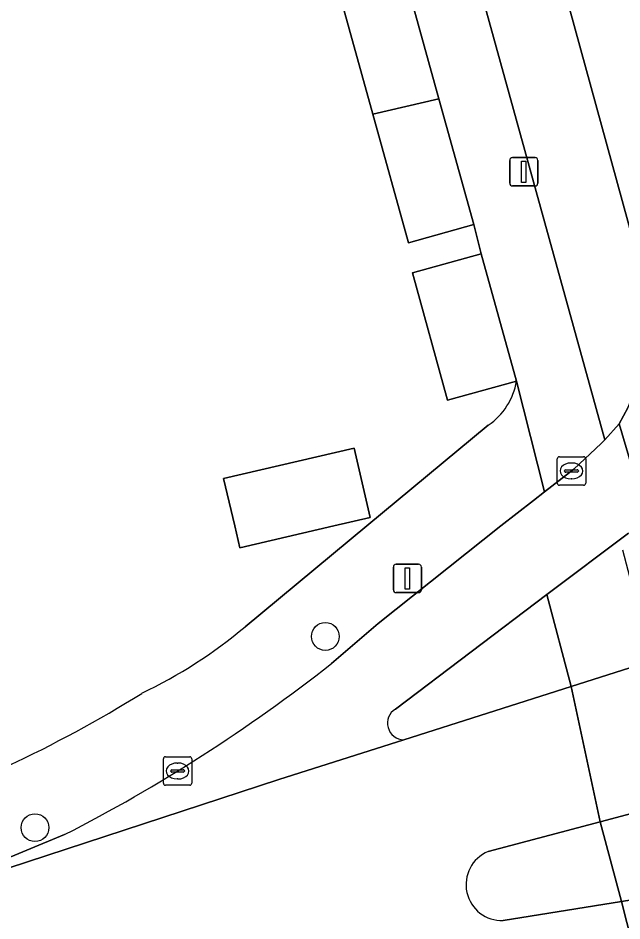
# Model space of a CAD drawing. Extents: x 158031 to 159244, y 380104 to 381214.
# Drawn here: x 159013.67 to 159034.93, y 380986.11 to 381017.86 of the extents above; entities that cross this region are included whole.
import ezdxf

# ---------------------------------------------------------------- set-up
doc = ezdxf.new("R2010")
doc.units = 0
for name, color, linetype in [('IMGEO_Berm_groen', 7, 'Continuous'), ('IMGEO_Boom', 7, 'Continuous'), ('IMGEO_Erf', 7, 'Continuous'), ('IMGEO_Fietspad_gesloten', 7, 'Continuous'), ('IMGEO_Kolk', 7, 'Continuous'), ('IMGEO_Lichtmast', 7, 'Continuous'), ('IMGEO_Pand', 7, 'Continuous'), ('IMGEO_Rijbaan_lokaal_gesloten', 7, 'Continuous'), ('IMGEO_Verkeerseiland_gesloten', 7, 'Continuous'), ('IMGEO_Voetpad_gesloten', 7, 'Continuous'), ('IMGEO_Voetpad_open', 7, 'Continuous')]:
    doc.layers.add(name, color=color, linetype=linetype)

msp = doc.modelspace()

# ---------------------------------------------------------------- linework, layer by layer
at = {"layer": 'IMGEO_Berm_groen'}
msp.add_lwpolyline([(159023.119, 381054.153), (159018.513, 381070.189), (159015.446, 381081.401), (159014.301, 381085.657), (159011.735, 381084.637), (159013.102, 381079.681), (159021.505, 381049.379), (159034.321, 381003.032), (159034.829, 381003.59), (159035.131, 381004.155), (159035.382, 381004.745), (159035.579, 381005.355), (159035.721, 381005.98), (159035.806, 381006.615), (159035.834, 381007.255), (159035.805, 381007.895), (159035.719, 381008.531), (159035.693, 381008.668), (159030.463, 381027.734), (159026.239, 381042.726)], close=True, dxfattribs=at)
at = {"layer": 'IMGEO_Boom'}
for centre in [(159024.488, 380996.115), (159014.269, 380989.392)]:
    msp.add_circle(centre, 0.489, dxfattribs=at)
at = {"layer": 'IMGEO_Erf'}
for points in [[(159031.217, 381005.096), (159028.792, 381004.423), (159027.551, 381008.9), (159029.976, 381009.573), (159029.708, 381010.598), (159027.416, 381009.962), (159026.164, 381014.475), (159024.94, 381018.89), (159027.233, 381019.525), (159026.704, 381021.613), (159024.331, 381020.955), (159023.089, 381025.434), (159016.096, 381023.595), (159015.31, 381026.77)], [(159021.667, 380996.458), (159025.943, 381000), (159030.223, 381003.545)]]:
    msp.add_lwpolyline(points, dxfattribs=at)
msp.add_lwpolyline([(159025.499, 381002.739), (159026.066, 381000.299), (159024.781, 381000), (159021.476, 380999.231), (159021.297, 381000), (159020.909, 381001.673)], close=True, dxfattribs=at)
for centre, radius, start, end in [((159028.897, 381005.489), 2.353, 304.298, 350.3923), ((159010.593, 381009.68), 17.247, 295.5232, 309.9489), ((158994.876, 381031.222), 43.735, 287.9056, 301.9573)]:
    msp.add_arc(centre, radius, start, end, dxfattribs=at)
at = {"layer": 'IMGEO_Fietspad_gesloten'}
for points in [[(159030.463, 381027.734), (159035.693, 381008.668)], [(159035.131, 381004.155), (159034.829, 381003.59), (159035.997, 380999.634)], [(159035.997, 380999.634), (159034.829, 381003.59), (159034.321, 381003.032), (159034.19, 381002.896), (159033.23, 381002.003), (159032.195, 381001.198), (159031.812, 381000.898), (159030.666, 381000), (159026.347, 380996.575), (159024.699, 380995.163)], [(159032.281, 380997.595), (159035.153, 380999.747)], [(159026.951, 380993.562), (159032.281, 380997.595)], [(159015.309, 380989.15), (159009.23, 380986.636), (159022.848, 380991.082), (159027.247, 380992.482)]]:
    msp.add_lwpolyline(points, dxfattribs=at)
for centre, radius, start, end in [((158989.422, 381039.914), 56.984, 297.0193, 308.2486), ((159027.259, 380993.066), 0.584, 121.8402, 268.8137)]:
    msp.add_arc(centre, radius, start, end, dxfattribs=at)
at = {"layer": 'IMGEO_Kolk'}
for p, q in [((159032.648, 381001.509), (159032.648, 381002.361)), ((159032.723, 381002.435), (159033.575, 381002.435)), ((159033.649, 381002.361), (159033.649, 381001.509)), ((159032.907, 381001.929), (159032.907, 381001.941)), ((159032.95, 381001.978), (159033.348, 381001.978)), ((159033.136, 381002.215), (159033.161, 381002.215)), ((159033.391, 381001.941), (159033.391, 381001.929)), ((159033.345, 381001.892), (159032.947, 381001.892)), ((159033.159, 381001.655), (159033.134, 381001.655)), ((159033.575, 381001.435), (159032.723, 381001.435)), ((159018.787, 380990.959), (159018.787, 380991.811)), ((159018.862, 380991.885), (159019.714, 380991.885)), ((159019.788, 380991.811), (159019.788, 380990.959)), ((159019.275, 380991.665), (159019.3, 380991.665)), ((159019.046, 380991.379), (159019.046, 380991.391)), ((159019.484, 380991.342), (159019.086, 380991.342)), ((159019.089, 380991.428), (159019.487, 380991.428)), ((159019.53, 380991.391), (159019.53, 380991.379)), ((159019.714, 380990.885), (159018.862, 380990.885)), ((159019.298, 380991.105), (159019.273, 380991.105))]:
    msp.add_line(p, q, dxfattribs=at)
for points in [[(159032.648, 381001.509), (159032.648, 381002.361)], [(159032.723, 381002.435), (159033.575, 381002.435)], [(159033.649, 381002.361), (159033.649, 381001.509)], [(159033.575, 381001.435), (159032.723, 381001.435)], [(159018.787, 380990.959), (159018.787, 380991.811)], [(159018.862, 380991.885), (159019.714, 380991.885)], [(159019.788, 380991.811), (159019.788, 380990.959)], [(159019.714, 380990.885), (159018.862, 380990.885)]]:
    msp.add_lwpolyline(points, dxfattribs=at)
for centre, radius, start, end in [((159032.725, 381002.359), 0.0765, 91.552, 178.448), ((159032.725, 381002.359), 0.0765, 91.552, 178.448), ((159033.573, 381002.359), 0.0765, 1.552, 88.448), ((159033.573, 381002.359), 0.0765, 1.552, 88.448), ((159032.947, 381001.938), 0.0403, 85.8775, 175.7526), ((159033.352, 381001.94), 0.0386, 1.7309, 96.639), ((159032.944, 381001.928), 0.0366, 178.938, 274.7102), ((159033.348, 381001.935), 0.043, 264.8664, 352.4533), ((159032.725, 381001.511), 0.0765, 181.552, 268.448), ((159032.725, 381001.511), 0.0765, 181.552, 268.448), ((159033.573, 381001.511), 0.0765, 271.552, 358.448), ((159033.573, 381001.511), 0.0765, 271.552, 358.448), ((159018.864, 380991.809), 0.0765, 91.552, 178.448), ((159018.864, 380991.809), 0.0765, 91.552, 178.448), ((159019.712, 380991.809), 0.0765, 1.552, 88.448), ((159019.712, 380991.809), 0.0765, 1.552, 88.448), ((159019.086, 380991.388), 0.0403, 85.8775, 175.7526), ((159019.083, 380991.378), 0.0366, 178.938, 274.7102), ((159019.487, 380991.385), 0.043, 264.8664, 352.4533), ((159019.491, 380991.39), 0.0386, 1.7309, 96.639), ((159018.864, 380990.961), 0.0765, 181.552, 268.448), ((159018.864, 380990.961), 0.0765, 181.552, 268.448), ((159019.712, 380990.961), 0.0765, 271.552, 358.448), ((159019.712, 380990.961), 0.0765, 271.552, 358.448)]:
    msp.add_arc(centre, radius, start, end, dxfattribs=at)
for centre, major_axis, ratio, start_param, end_param in [((159033.135, 381001.935), (-0.387, 0.002), 0.722429, 4.712389, 7.853982), ((159033.16, 381001.935), (-0.39, 0.002), 0.717154, 1.570796, 4.712389), ((159019.274, 380991.385), (-0.387, 0.002), 0.722429, 4.712389, 7.853982), ((159019.299, 380991.385), (-0.39, 0.002), 0.717154, 1.570796, 4.712389)]:
    msp.add_ellipse(centre, major_axis=major_axis, ratio=ratio, start_param=start_param, end_param=end_param, dxfattribs=at)
at = {"layer": 'IMGEO_Lichtmast'}
for p, q in [((159030.976, 381012.055), (159030.976, 381012.855)), ((159030.976, 381012.855), (159030.976, 381012.055)), ((159031.076, 381012.955), (159031.866, 381012.955)), ((159031.866, 381012.955), (159031.076, 381012.955)), ((159031.966, 381012.855), (159031.966, 381012.055)), ((159031.966, 381012.055), (159031.966, 381012.855)), ((159031.866, 381011.955), (159031.076, 381011.955)), ((159031.076, 381011.955), (159031.866, 381011.955)), ((159026.881, 380997.756), (159026.881, 380998.556)), ((159026.881, 380998.556), (159026.881, 380997.756)), ((159026.981, 380998.656), (159027.771, 380998.656)), ((159027.771, 380998.656), (159026.981, 380998.656)), ((159027.871, 380998.556), (159027.871, 380997.756)), ((159027.871, 380997.756), (159027.871, 380998.556)), ((159027.771, 380997.656), (159026.981, 380997.656)), ((159026.981, 380997.656), (159027.771, 380997.656))]:
    msp.add_line(p, q, dxfattribs=at)
for points in [[(159031.396, 381012.83), (159031.546, 381012.83), (159031.546, 381012.08), (159031.396, 381012.08), (159031.396, 381012.83)], [(159027.301, 380998.531), (159027.451, 380998.531), (159027.451, 380997.781), (159027.301, 380997.781), (159027.301, 380998.531)]]:
    msp.add_lwpolyline(points, dxfattribs=at)
for centre, start, end in [((159031.076, 381012.855), 90, 180), ((159031.076, 381012.855), 90, 180), ((159031.866, 381012.855), 0, 90), ((159031.866, 381012.855), 360, 90), ((159031.076, 381012.055), 180, 270), ((159031.076, 381012.055), 180, 270), ((159031.866, 381012.055), 270, 0), ((159031.866, 381012.055), 270, 0), ((159026.981, 380998.556), 90, 180), ((159026.981, 380998.556), 90, 180), ((159027.771, 380998.556), 0, 90), ((159027.771, 380998.556), 360, 90), ((159026.981, 380997.756), 180, 270), ((159026.981, 380997.756), 180, 270), ((159027.771, 380997.756), 270, 0), ((159027.771, 380997.756), 270, 0)]:
    msp.add_arc(centre, 0.1, start, end, dxfattribs=at)
at = {"layer": 'IMGEO_Pand'}
for points in [[(159026.164, 381014.475), (159028.481, 381015.025), (159027.233, 381019.525), (159024.94, 381018.89)], [(159026.164, 381014.475), (159027.416, 381009.962), (159029.708, 381010.598), (159028.481, 381015.025)], [(159029.976, 381009.573), (159027.551, 381008.9), (159028.792, 381004.423), (159031.217, 381005.096)], [(159021.476, 380999.231), (159024.781, 381000), (159026.066, 381000.299), (159025.499, 381002.739), (159020.909, 381001.673), (159021.297, 381000)]]:
    msp.add_lwpolyline(points, close=True, dxfattribs=at)
at = {"layer": 'IMGEO_Rijbaan_lokaal_gesloten'}
for points in [[(159040.203, 380996.715), (159040.155, 380996.692), (159039.213, 380996.251), (159036.93, 380995.562), (159035.975, 380995.258), (159033.136, 380994.355), (159034.154, 380989.597), (159037.289, 380990.428), (159038.203, 380990.67), (159041.038, 380991.422), (159044.552, 380992.395)], [(159030.213, 380988.552), (159034.154, 380989.597), (159033.136, 380994.355), (159027.247, 380992.482), (159022.848, 380991.082), (159009.23, 380986.636), (159008.976, 380986.553), (159002.626, 380984.561), (159000, 380983.737), (158994.265, 380981.937), (158991.324, 380981.014), (158965.439, 380974.261), (158961.659, 380973.369), (158948.453, 380970.248), (158934.941, 380967.036)], [(159045.522, 380988.489), (159041.889, 380987.927), (159038.989, 380987.459), (159038.095, 380987.314), (159034.911, 380986.8), (159035.663, 380983.837), (159036.414, 380980.874), (159039.477, 380981.233), (159040.506, 380981.354), (159043.208, 380981.689), (159043.881, 380981.741), (159045.492, 380981.724), (159046.458, 380981.594)], [(158960.505, 380965.971), (158984.64, 380971.808), (159000, 380975.484), (159001.46, 380975.81), (159001.751, 380975.894), (159003.002, 380976.154), (159004.643, 380976.431), (159015.472, 380978.26), (159026.296, 380979.695), (159026.439, 380979.714), (159036.414, 380980.874), (159035.663, 380983.837), (159034.911, 380986.8)], [(159034.911, 380986.8), (159030.747, 380986.128)]]:
    msp.add_lwpolyline(points, dxfattribs=at)
msp.add_arc((159030.699, 380987.388), 1.261, 112.6472, 272.2001, dxfattribs=at)
at = {"layer": 'IMGEO_Verkeerseiland_gesloten'}
for points in [[(159027.247, 380992.482), (159033.136, 380994.355), (159032.281, 380997.595), (159026.951, 380993.562)], [(159030.747, 380986.128), (159034.911, 380986.8), (159034.154, 380989.597), (159030.213, 380988.552)]]:
    msp.add_lwpolyline(points, dxfattribs=at)
for centre, radius, start, end in [((159027.259, 380993.066), 0.584, 121.8402, 268.8137), ((159030.699, 380987.388), 1.261, 112.6472, 272.2001)]:
    msp.add_arc(centre, radius, start, end, dxfattribs=at)
at = {"layer": 'IMGEO_Voetpad_gesloten'}
msp.add_lwpolyline([(159035.153, 380999.747), (159032.281, 380997.595), (159033.136, 380994.355), (159035.975, 380995.258), (159034.959, 380999.152)], dxfattribs=at)
msp.add_lwpolyline([(159037.289, 380990.428), (159034.154, 380989.597), (159034.911, 380986.8), (159038.095, 380987.314)], close=True, dxfattribs=at)
at = {"layer": 'IMGEO_Voetpad_open'}
for points in [[(159010.094, 381081.264), (159011.253, 381077.026), (159015.146, 381062.988), (159018.75, 381049.995), (159020.022, 381045.407), (159020.829, 381042.384), (159022.121, 381037.726), (159024.586, 381029.143), (159025.462, 381026.092), (159026.704, 381021.613), (159027.233, 381019.525), (159028.481, 381015.025), (159029.708, 381010.598), (159029.976, 381009.573), (159031.217, 381005.096), (159032.195, 381001.198), (159033.23, 381002.003), (159034.19, 381002.896), (159034.321, 381003.032), (159021.505, 381049.379)], [(159024.699, 380995.163), (159026.347, 380996.575), (159030.666, 381000), (159031.812, 381000.898), (159032.195, 381001.198), (159031.217, 381005.096)], [(159030.223, 381003.545), (159025.943, 381000), (159021.667, 380996.458)], [(158991.324, 380981.014), (158994.265, 380981.937), (159000, 380983.737), (159002.626, 380984.561), (159008.976, 380986.553), (159009.23, 380986.636), (159015.309, 380989.15)]]:
    msp.add_lwpolyline(points, dxfattribs=at)
for centre, radius, start, end in [((159028.897, 381005.489), 2.353, 304.298, 350.3923), ((159010.593, 381009.68), 17.247, 295.5232, 309.9489), ((158989.422, 381039.914), 56.984, 297.0193, 308.2486), ((158994.876, 381031.222), 43.735, 287.9056, 301.9573)]:
    msp.add_arc(centre, radius, start, end, dxfattribs=at)

doc.saveas('drawing.dxf')
